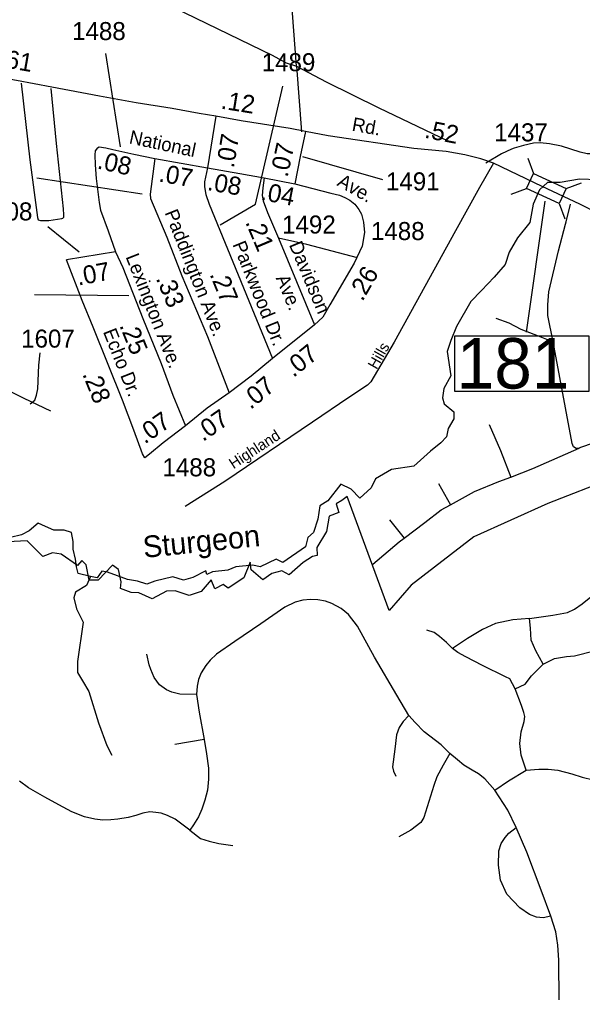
# Model space of a CAD drawing. Extents: x 2104537 to 2336408, y 34176 to 229611.
# Drawn here: x 2286927 to 2290829, y 174169 to 180912 of the extents above; entities that cross this region are included whole.
import ezdxf

# ---------------------------------------------------------------- set-up
doc = ezdxf.new("R2010")
doc.units = 0
for name, color, linetype in [('Exist Boundary Political City Limit New', 7, 'Continuous'), ('Exist Hydrographic Creek Single Shore', 7, 'Continuous'), ('Exist Road Non-System Type 51', 7, 'Continuous'), ('Exist Road Non-System Type 51 Label', 7, 'Continuous'), ('Exist Road Secondary Mileage Hundredths English Label', 7, 'Continuous'), ('Exist Road Secondary Structure Standard Bridge CELL', 7, 'Continuous'), ('Exist Road Secondary Structure Standard Bridge Number Label', 7, 'Continuous'), ('Exist Road Secondary Type 10 Attributed', 7, 'Continuous'), ('Exist Road Secondary Type 51 Attributed', 7, 'Continuous'), ('Exist Road Secondary Type 51 Label', 7, 'Continuous'), ('Exist Road Secondary Type 51 Number Label', 7, 'Continuous'), ('Map Preparation Boundary City Limit Buffer Line', 7, 'Continuous'), ('Old_Level_32', 7, 'Continuous')]:
    doc.layers.add(name, color=color, linetype=linetype)

msp = doc.modelspace()

# ---------------------------------------------------------------- linework, layer by layer
at = {"layer": 'Exist Boundary Political City Limit New'}
msp.add_lwpolyline([(2291038.5, 177734.3), (2290588.2, 177558.9), (2290075.2, 177326.8), (2289640.5, 176991.4), (2289489.8, 176817.4), (2289197.8, 177606.9), (2289161.8, 177579.7), (2289120.5, 177556.2), (2289140.2, 177496.5), (2289073.2, 177471.1), (2289054.5, 177363.8), (2288986.8, 177253.7), (2288991, 177197.7), (2288958, 177190.7), (2288892.5, 177148.5), (2288795.2, 177063.1), (2288745.8, 177090.9), (2288676.8, 177073.9), (2288612.5, 177029), (2288532, 177098.2), (2288525, 177152.4), (2288481.8, 177043.4), (2288373.8, 176970.8), (2288337.8, 176996.5), (2288281.8, 176966.8), (2288255.2, 177028.9), (2288185.2, 176949.1), (2288102.8, 176921.2), (2288004.8, 176952.1), (2287944.8, 176951.7), (2287847, 176898.3), (2287753.2, 176938.5), (2287700, 176940.4), (2287627.2, 176969.4), (2287630.8, 177014.5), (2287613.5, 177101), (2287571, 177131.2), (2287471.5, 177027.6), (2287410.5, 177025.9), (2287390.2, 177132.2), (2287358.5, 177162.6), (2287330, 177129), (2287215.8, 177206.2), (2287156.8, 177215.4), (2287089.5, 177191.3), (2286980, 177300.5), (2286661.5, 177283.5)], dxfattribs=at)
at = {"layer": 'Exist Hydrographic Creek Single Shore'}
for points in [[(2290935.5, 179799.8), (2290808.6, 179805.6), (2290674.1, 179782.5), (2290585.6, 179782.5), (2290531.8, 179732.5), (2290485.7, 179632.5), (2290462.6, 179505.6), (2290378.1, 179399.8), (2290320.4, 179299.8), (2290293.5, 179215.2), (2290216.6, 179126.7), (2290128.2, 179034.4), (2290055.1, 178957.4), (2289955.2, 178784.4), (2289916.8, 178688.2), (2289889.8, 178611.3), (2289916.8, 178443.9), (2289866.8, 178355.5), (2289859.1, 178290.1), (2289870.6, 178247.8), (2289936, 178193.9), (2289936, 178143.9), (2289897.5, 178078.5), (2289886, 178020.8), (2289847.6, 177978.5), (2289774.5, 177920.8), (2289659.2, 177817), (2289505.4, 177793.9), (2289394, 177728.5), (2289363.2, 177667), (2289286.3, 177593.9), (2289224.8, 177657.3), (2289153.4, 177691.1), (2289063.4, 177576.6), (2289009.5, 177542), (2288994.2, 177449.6), (2288963.4, 177357.3), (2288925, 177322.7), (2288909.6, 177257.3), (2288752, 177149.6), (2288705.8, 177172.7), (2288594.4, 177118.8), (2288544.4, 177130.4), (2288425.2, 177118.8), (2288371.4, 177095.8), (2288263.8, 177084.2), (2288225.3, 177065), (2288217.6, 177091.9), (2288129.2, 177045.8), (2288063.9, 177026.5), (2287990.8, 177049.6), (2287864, 177018.8), (2287810.2, 176999.6), (2287744.8, 177018.8), (2287675.6, 177030.4), (2287537.2, 177082.3), (2287498.8, 177090), (2287464.2, 177043.8), (2287418.1, 177051.5)], [(2287418.1, 177051.5), (2287333.5, 177072.7), (2287322, 177118.8), (2287314.3, 177172.7), (2287298.9, 177241.9), (2287298.9, 177295.8), (2287287.4, 177357.3), (2287237.4, 177372.7), (2287164.3, 177372.7), (2287106.7, 177399.6), (2287056.7, 177422.7), (2286995.2, 177368.9), (2286941.4, 177341.9), (2286864.5, 177322.7)], [(2287418.1, 177051.5), (2287391.1, 176990), (2287314.3, 176943.8), (2287302.7, 176905.4), (2287322, 176828.4), (2287368.1, 176736.1), (2287329.6, 176463), (2287329.6, 176386.1), (2287364.2, 176328.4), (2287406.5, 176255.3), (2287475.7, 176038), (2287533.4, 175880.3), (2287568, 175814.9)]]:
    msp.add_lwpolyline(points, dxfattribs=at)
at = {"layer": 'Exist Road Non-System Type 51'}
for p, q in [((2288846.5, 180587.6), (2288882.3, 180134)), ((2290715.6, 179509), (2290744.7, 179633)), ((2289831.8, 177696.6), (2289914.5, 177549.9)), ((2289492.2, 177445.1), (2289592.3, 177317.5)), ((2288205.9, 175922.3), (2288003.5, 175887.1))]:
    msp.add_line(p, q, dxfattribs=at)
for points in [[(2287176.4, 183174.4), (2287200.5, 182861.1), (2287242.1, 182423.4), (2287275.8, 182013.7), (2287301.1, 181660.3), (2287324.5, 181480.4), (2287341, 181432.6), (2287375.5, 181350.9), (2287392, 181323), (2287426.1, 181289.2), (2287460.4, 181263.6), (2287522.7, 181231.9), (2287920.3, 181031.7), (2288677.7, 180664), (2288776.1, 180611), (2288846.5, 180587.6)], [(2288846.5, 180587.6), (2288781.1, 181446.9), (2288726.1, 182242.4), (2288715.8, 182407.7)], [(2288846.5, 180587.6), (2289053.3, 180479.6), (2289416.8, 180300.4), (2289894.8, 180070.7)], [(2291180.9, 180575.8), (2291120.8, 180339.1), (2291109.7, 180253.1), (2291092.5, 180164.9), (2291071, 180104.9), (2291045.2, 180060.8), (2291005.7, 180018.3), (2290977.8, 180000.1), (2290924, 179981.8), (2290862, 179981.1), (2290811.7, 179992.5), (2290683.6, 180033.7), (2290599.3, 180050.8), (2290535.5, 180056.3), (2290489.2, 180053.9), (2290419.3, 180039.2), (2290355.4, 180020.8), (2290337.7, 180012.6)], [(2286939.2, 180471.1), (2286999.8, 179939.6), (2287051.4, 179540.1), (2287057.3, 179523.6), (2287071.6, 179518.4), (2287131.3, 179518.9), (2287219.5, 179531.9), (2287227.4, 179535.4), (2287233.8, 179542.8), (2287235.1, 179557.9), (2287232.9, 179599.9), (2287182.7, 180053.5), (2287145.8, 180435)], [(2290337.7, 180012.6), (2290268, 179980.1), (2290158.5, 179917)], [(2290211.1, 179915.4), (2290113.8, 179747.5), (2289949.7, 179447.9), (2289522.4, 178676.9), (2289362.2, 178400.1), (2289339.3, 178379.1), (2289209.6, 178293.3), (2288957.8, 178121.5), (2288349.2, 177711.2), (2288074.5, 177537.5)], [(2290624.3, 178678.1), (2290589.4, 178861.7), (2290588.8, 178935.8), (2290595.8, 179023.9), (2290661.7, 179308.3), (2290711.8, 179493), (2290715.6, 179509)], [(2289270, 179259.6), (2288917.3, 179352.3), (2288721, 179396.8)], [(2290227, 178841.9), (2290318.5, 178809.2), (2290400.2, 178766.7), (2290521, 178721), (2290624.3, 178678.1)], [(2290806.3, 177942.6), (2290795.5, 177939.6), (2290783.7, 177939.9), (2290765.8, 177950), (2290758.1, 177974.1), (2290624.3, 178678.1)], [(2287000.7, 178248.1), (2287032.4, 178274.4), (2287043.9, 178308.3), (2287053.6, 178352.4), (2287060.4, 178516.6), (2287069.6, 178602.7)], [(2290181.3, 178105.1), (2290259.7, 177925.4), (2290331.1, 177741.3)], [(2291063.6, 178031.8), (2290815.6, 177945.1), (2290806.3, 177942.6)], [(2290331.1, 177741.3), (2290485.1, 177801.2), (2290806.3, 177942.6)], [(2289914.5, 177549.9), (2289956, 177572.5), (2290080.1, 177641.1), (2290249.9, 177709.7), (2290331.1, 177741.3)], [(2289592.3, 177317.5), (2289737.1, 177425.4), (2289848.2, 177513.7), (2289914.5, 177549.9)], [(2289374.6, 177137.9), (2289557.5, 177291.5), (2289592.3, 177317.5)], [(2290460.7, 176762.1), (2290624.1, 176783.2), (2290724, 176802.5), (2290774, 176825.6), (2290825.9, 176862.1), (2290898.9, 176919.8), (2290954.7, 176952.5), (2291045, 176983.3), (2291198.8, 177035.2)], [(2289626.2, 176088), (2289540.9, 176230.3), (2289387, 176492.3), (2289269.9, 176708.3), (2289206.3, 176789.5), (2289156.1, 176829.7), (2289090.9, 176864.8), (2289047.4, 176881.6), (2288993.9, 176891.6), (2288943.7, 176893.3), (2288890.1, 176888.3), (2288838.3, 176874.9), (2288766.4, 176839.7), (2288599.1, 176724.2), (2288418.4, 176601.1), (2288292.9, 176514.1), (2288247.7, 176472.2), (2288219.3, 176435.4), (2288185.8, 176385.2), (2288167.4, 176338.3), (2288157.4, 176293.1), (2288154.1, 176234.5)], [(2290460.7, 176762.1), (2290345.6, 176752.7), (2290226.8, 176727.5), (2290134.8, 176685.7), (2290031.1, 176622.1), (2289927.4, 176553.4)], [(2290556.8, 176445.7), (2290504.9, 176537.1), (2290472.2, 176612.1), (2290468.4, 176694.8), (2290460.7, 176762.1)], [(2289927.4, 176553.4), (2289887.2, 176595.3), (2289838.7, 176637.1), (2289800.2, 176663.9), (2289750, 176680.7)], [(2290556.8, 176445.7), (2290633.7, 176484.2), (2290718.3, 176497.6), (2290774, 176501.5), (2290910.5, 176538), (2291054.6, 176569.8), (2291116.1, 176604.4), (2291168, 176625.5)], [(2290295.4, 176357.5), (2290136.5, 176436.2), (2290019.4, 176496.5), (2289964.2, 176526.6), (2289927.4, 176553.4)], [(2288154.1, 176234.5), (2288038.6, 176237.8), (2287983.4, 176249.6), (2287946.6, 176268), (2287896.4, 176301.5), (2287859.6, 176353.4), (2287836.2, 176406.9), (2287826.2, 176440.4), (2287809.4, 176514.1)], [(2290362.7, 176273.6), (2290431.9, 176307.3), (2290474.2, 176364.9), (2290556.8, 176445.7)], [(2290362.7, 176273.6), (2290325.5, 176344.2), (2290295.4, 176357.5)], [(2290437.6, 175709.1), (2290403, 175814.9), (2290395.4, 175895.7), (2290403, 175975.5), (2290424.2, 176046.7), (2290428, 176081.3), (2290422.3, 176110.1), (2290406.9, 176158.2), (2290362.7, 176273.6)], [(2288154.1, 176234.5), (2288172.5, 176111.4), (2288205.9, 175922.3)], [(2289626.2, 176088), (2289586.1, 176047.8), (2289557.6, 176006), (2289539.2, 175955.7), (2289527.5, 175855.3), (2289512.5, 175733.1), (2289519.2, 175702.9), (2289534.2, 175667.8)], [(2289909, 175826), (2289850.4, 175886.3), (2289731.6, 175975), (2289669.7, 176039.5), (2289626.2, 176088)], [(2288205.9, 175922.3), (2288222.6, 175822.7), (2288236, 175723.9), (2288236, 175648.5), (2288229.3, 175571.5), (2288212.6, 175502.9), (2288190.9, 175440.9), (2288167.4, 175385.7), (2288132.3, 175331.3), (2288107.2, 175294.4)], [(2289909, 175826), (2289862.1, 175744), (2289818.6, 175663.6), (2289798.5, 175605), (2289730, 175382.3), (2289708.2, 175347.2), (2289637.9, 175293.6), (2289556, 175248.4)], [(2290220.4, 175570.7), (2290151.5, 175650.2), (2290108, 175683.7), (2290064.5, 175710.5), (2290006, 175744), (2289962.5, 175780.8), (2289909, 175826)], [(2290220.4, 175570.7), (2290316.5, 175636), (2290437.6, 175709.1)], [(2290437.6, 175709.1), (2290526.3, 175718), (2290589.8, 175716.3), (2290656.8, 175711.3), (2290753.8, 175684.5), (2290825.7, 175662.8), (2290902.7, 175644.3)], [(2288107.2, 175294.4), (2288006.8, 175371.5), (2287953.3, 175396.6), (2287908.1, 175413.3), (2287873, 175416.7), (2287831.2, 175421.7), (2287782.7, 175413.3), (2287734.2, 175396.6), (2287680.6, 175383.2), (2287608.7, 175371.5), (2287560.2, 175366.4), (2287505, 175363.1), (2287448.1, 175371.5), (2287377.8, 175387.4), (2287289.2, 175420.8), (2287200.5, 175471.1), (2287103.5, 175523), (2286989.7, 175588.3), (2286926.1, 175633.5)], [(2290368.4, 175313.9), (2290310.8, 175434.1), (2290220.4, 175570.7)], [(2288107.2, 175294.4), (2288182.5, 175237.5), (2288241.1, 175219.1), (2288309.6, 175202.4), (2288405, 175189)], [(2290608.7, 174699.4), (2290556.8, 174687.9), (2290510.7, 174691.7), (2290460.7, 174709.1), (2290393.4, 174757.1), (2290305, 174851.4), (2290260.8, 174948.5), (2290247.4, 175052.3), (2290249.3, 175150.4), (2290264.6, 175202.4), (2290293.5, 175244.7), (2290318.5, 175273.5), (2290368.4, 175313.9)], [(2290608.7, 174699.4), (2290543.4, 174879.3), (2290443.4, 175142.7), (2290368.4, 175313.9)], [(2290720.2, 173532), (2290695.2, 173755.1), (2290668.5, 173988.6), (2290666.4, 174110), (2290664.4, 174392.7), (2290656.8, 174497.5), (2290643.3, 174589.8), (2290608.7, 174699.4)]]:
    msp.add_lwpolyline(points, dxfattribs=at)
at = {"layer": 'Exist Road Secondary Structure Standard Bridge CELL'}
for p, q in [((2290451, 179951.3), (2290490, 179845)), ((2290714.7, 179740.4), (2290820.9, 179779.4)), ((2290335.1, 179701), (2290441.3, 179740)), ((2290667.1, 179637.7), (2290706.1, 179531.4))]:
    msp.add_line(p, q, dxfattribs=at)
msp.add_lwpolyline([(2290490, 179845), (2290714.9, 179740.9), (2290666.3, 179635.8), (2290441.3, 179740)], close=True, dxfattribs=at)
at = {"layer": 'Exist Road Secondary Structure Standard Bridge Number Label'}
msp.add_line((2290568.3, 179653.3), (2290438.7, 178746.1), dxfattribs=at)
msp.add_lwpolyline([(2289944.3, 178718.8), (2290873.3, 178718.8), (2290873.3, 178334.7), (2289944.3, 178334.7)], close=True, dxfattribs=at)
at = {"layer": 'Exist Road Secondary Type 10 Attributed'}
msp.add_lwpolyline([(2287592.9, 179301.8), (2287252.5, 179247.5)], dxfattribs=at)
at = {"layer": 'Exist Road Secondary Type 51 Attributed'}
for p, q in [((2288288.5, 180242.5), (2288228.9, 179884.5)), ((2287865.8, 179948.8), (2288228.9, 179884.5)), ((2288623, 179813.8), (2288835.9, 179772.4)), ((2288972.1, 178797), (2288680.2, 178562.6))]:
    msp.add_line(p, q, dxfattribs=at)
for points in [[(2288288.5, 180242.5), (2288171.5, 180261.5), (2287985.1, 180296.4), (2287736.5, 180334), (2287482.2, 180379.9), (2287151.9, 180443.6), (2286906.9, 180489.6), (2286738.4, 180518.7), (2286517.9, 180553.9), (2286357.2, 180581.5), (2286112.2, 180629), (2285823.1, 180675.8), (2285613, 180719.3), (2285415.5, 180756.1), (2285135.1, 180809.2)], [(2288908.2, 180134.9), (2288803.3, 180155.9), (2288463.6, 180210.3), (2288288.5, 180242.5)], [(2288908.2, 180134.9), (2288871.1, 179962.4), (2288835.9, 179772.4)], [(2290211.1, 179915.4), (2290123.3, 179946), (2290012.7, 179974.6), (2289883, 179997.5), (2289659.8, 180018.5), (2289066.7, 180105.5), (2288908.2, 180134.9)], [(2287466.7, 180022.2), (2287452.2, 180002.9), (2287448.7, 179973.1), (2287451.7, 179905.7), (2287458.3, 179811.2), (2287479.2, 179643.7), (2287488.4, 179590.1), (2287541.4, 179447.8), (2287592.9, 179301.8)], [(2287466.7, 180022.2), (2287480.2, 180029.2), (2287525.2, 180022.1), (2287574.2, 180011.4), (2287719.6, 179979.2), (2287865.8, 179948.8)], [(2287865.8, 179948.8), (2287832.1, 179701.4), (2287834.5, 179671.5), (2287947.8, 179403.2), (2288051.9, 179136.7), (2288229.5, 178715.4), (2288380.1, 178326)], [(2290548.9, 179753.6), (2290211.1, 179915.4)], [(2288228.9, 179884.5), (2288209.6, 179787.7), (2288209.6, 179752.5), (2288217.3, 179698.9), (2288241.8, 179631.5), (2288680.2, 178562.6)], [(2288228.9, 179884.5), (2288454.6, 179845.9), (2288623, 179813.8)], [(2288623, 179813.8), (2288613.9, 179746.4), (2288609.3, 179692.7), (2288615.4, 179656), (2288646, 179574.8), (2288721, 179396.8), (2288972.1, 178797)], [(2288835.9, 179772.4), (2289083.9, 179709.6), (2289144.3, 179694.3), (2289182.4, 179678.5), (2289216.4, 179659.1), (2289251, 179633.2), (2289279.2, 179595.6), (2289297.2, 179563.7), (2289309.9, 179507.7), (2289318.4, 179435.7), (2289302.9, 179340.4), (2289246.2, 179224), (2289077.8, 178934.5), (2289029.5, 178849.3), (2288972.1, 178797)], [(2291496.9, 179288.6), (2291372.8, 179354.4), (2291082.8, 179494.3), (2290810.1, 179633), (2290548.9, 179753.6)], [(2287592.9, 179301.8), (2287643.4, 179192.9), (2287782.5, 178839.9), (2287909.3, 178529.2), (2287989.4, 178309.8), (2288076.4, 178096.5)], [(2287795.3, 177873.6), (2287779.1, 177902.4), (2287720.4, 178066.2), (2287640.4, 178273.4), (2287438.1, 178779.8), (2287360.3, 178965), (2287252.5, 179247.5)], [(2288680.2, 178562.6), (2288533.2, 178441.1), (2288380.1, 178326)], [(2285478.9, 178447), (2285620.5, 178476), (2285712.4, 178491.3), (2285811.9, 178502), (2285963.5, 178503.6), (2286063.1, 178505.1), (2286154.9, 178514.3), (2286263.6, 178528.1), (2286341.7, 178528.1), (2286393.8, 178526.5), (2286433.6, 178522), (2286490.3, 178505.1), (2286539.3, 178489.8), (2286648, 178443.8), (2286957.3, 178287.6), (2287142, 178200.6)], [(2288380.1, 178326), (2288226.5, 178219.1), (2288076.4, 178096.5)], [(2288076.4, 178096.5), (2287923.3, 177977.9), (2287828.3, 177899), (2287795.3, 177873.6)]]:
    msp.add_lwpolyline(points, dxfattribs=at)
at = {"layer": 'Exist Road Secondary Type 51 Number Label'}
for p, q in [((2287626.8, 180030.3), (2287525.9, 180677.5)), ((2288887.6, 179963.1), (2289442.3, 179803.4)), ((2287778.1, 179702.5), (2287046.8, 179811.8)), ((2287341, 179299), (2287122.5, 179475.6)), ((2287685.6, 178996.4), (2287030, 179004.9))]:
    msp.add_line(p, q, dxfattribs=at)
msp.add_lwpolyline([(2288318.6, 179489.5), (2288562.6, 179633), (2288753.1, 180450.6)], dxfattribs=at)
at = {"layer": 'Map Preparation Boundary City Limit Buffer Line'}
msp.add_lwpolyline([(2291038.5, 177734.3), (2290588.2, 177558.9), (2290075.2, 177326.8), (2289640.5, 176991.4), (2289489.8, 176817.4), (2289197.8, 177606.9), (2289161.8, 177579.7), (2289120.5, 177556.2), (2289140.2, 177496.5), (2289073.2, 177471.1), (2289054.5, 177363.8), (2288986.8, 177253.7), (2288991, 177197.7), (2288958, 177190.7), (2288892.5, 177148.5), (2288795.2, 177063.1), (2288745.8, 177090.9), (2288676.8, 177073.9), (2288612.5, 177029), (2288532, 177098.2), (2288525, 177152.4), (2288481.8, 177043.4), (2288373.8, 176970.8), (2288337.8, 176996.5), (2288281.8, 176966.8), (2288255.2, 177028.9), (2288185.2, 176949.1), (2288102.8, 176921.2), (2288004.8, 176952.1), (2287944.8, 176951.7), (2287847, 176898.3), (2287753.2, 176938.5), (2287700, 176940.4), (2287627.2, 176969.4), (2287630.8, 177014.5), (2287613.5, 177101), (2287571, 177131.2), (2287471.5, 177027.6), (2287410.5, 177025.9), (2287390.2, 177132.2), (2287358.5, 177162.6), (2287330, 177129), (2287215.8, 177206.2), (2287156.8, 177215.4), (2287089.5, 177191.3), (2286980, 177300.5), (2286661.5, 177283.5)], dxfattribs=at)

# ---------------------------------------------------------------- texts
at = {"layer": 'Exist Road Non-System Type 51 Label'}
for s, rotation, p in [('Hills', 60.68356, (2289401.9, 178482)), ('Highland ', 33.06202, (2288410, 177794.8))]:
    msp.add_text(s, height=75, rotation=rotation, dxfattribs=at).set_placement(p)
at = {"layer": 'Exist Road Secondary Mileage Hundredths English Label'}
for s, rotation, p in [('.61', 350.19612, (2286778.8, 180587.1)), ('.12', 350.89944, (2288318.1, 180295)), ('.52', 349.06133, (2289728.5, 180093.5)), ('.07', 80.54178, (2288412.2, 179878.3)), ('.07', 77.87469, (2288784.3, 179813.7)), ('.08', 347.52982, (2287459.9, 179880.3)), ('.07', 349.96515, (2287887.1, 179789.9)), ('.08', 350.30015, (2288223.6, 179730.5)), ('.04', 349.00281, (2288593.5, 179663.9)), ('.21', 292.85218, (2288490.5, 179507.5)), ('.07', 10.60329, (2287334.1, 179068)), ('.26', 59.81106, (2289303.2, 178953.5)), ('.33', 292.86161, (2287870.2, 179117.8)), ('.27', 292.30224, (2288242.9, 179147)), ('.25', 292.19683, (2287617.6, 178792)), ('.07', 38.77095, (2288825.1, 178427.5)), ('.28', 291.78363, (2287361.4, 178455.1)), ('.07', 39.56451, (2288528.3, 178205.3)), ('.07', 34.83103, (2287795.4, 177966.7)), ('.07', 34.83103, (2288198.8, 177983.5))]:
    msp.add_text(s, height=125, rotation=rotation, dxfattribs=at).set_placement(p)
at = {"layer": 'Exist Road Secondary Structure Standard Bridge Number Label'}
msp.add_text('181', height=350, dxfattribs=at).set_placement((2289956.8, 178354.5))
at = {"layer": 'Exist Road Secondary Type 51 Label'}
for s, rotation, p in [('Rd.', 349.82182, (2289226.2, 180142)), ('National ', 348.13138, (2287681.8, 180053.7)), ('Ave.', 330.39318, (2289121.8, 179765)), ('Paddington Ave.', 291.50587, (2287931.5, 179574.1)), ('Parkwood Dr.', 291.93769, (2288401.7, 179354.1)), ('Davidson', 292.7125, (2288793.3, 179351.5)), ('Lexington Ave.', 291.50765, (2287661.1, 179268)), ('Ave.', 292.7125, (2288701.3, 179121)), ('Echo Dr.', 291.50765, (2287504.6, 178749))]:
    msp.add_text(s, height=95, rotation=rotation, dxfattribs=at).set_placement(p)
at = {"layer": 'Exist Road Secondary Type 51 Number Label'}
for s, p in [('1488', (2287291.4, 180769.2)), ('1489', (2288605.6, 180553.4)), ('1437', (2290216.6, 180067.4)), ('1491', (2289466.7, 179727.8)), ('1608', (2286644.5, 179519.7)), ('1492', (2288746.9, 179428.7)), ('1488', (2289362.7, 179383.5)), ('1607', (2286938.5, 178638.3)), ('1488', (2287917.8, 177746.3))]:
    msp.add_text(s, height=125, dxfattribs=at).set_placement(p)
at = {"layer": 'Old_Level_32'}
msp.add_text('Sturgeon', height=150, rotation=5.8, dxfattribs=at).set_placement((2287790.2, 177181))

doc.saveas('drawing.dxf')
